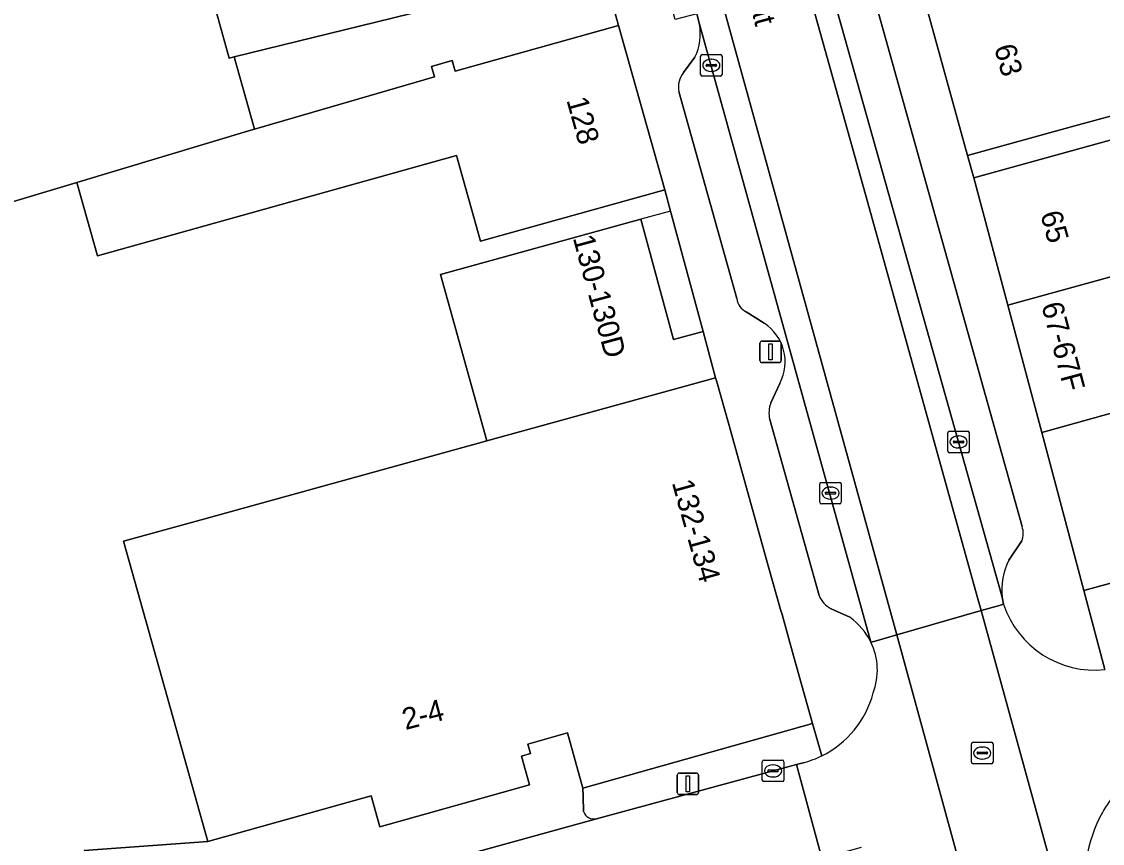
# Model space of a CAD drawing. Extents: x 159262 to 160143, y 383399 to 384319.
# Drawn here: x 159682.6 to 159732.8, y 383793.2 to 383831.5 of the extents above; entities that cross this region are included whole.
import ezdxf

# ---------------------------------------------------------------- set-up
doc = ezdxf.new("R2010")
doc.units = 0
for name, color, linetype in [('IMGEO_Erf', 7, 'Continuous'), ('IMGEO_Kolk', 7, 'Continuous'), ('IMGEO_Lichtmast', 7, 'Continuous'), ('IMGEO_Openbare_ruimte_label', 7, 'Continuous'), ('IMGEO_Pand', 7, 'Continuous'), ('IMGEO_Pand_nummerreeks', 7, 'Continuous'), ('IMGEO_Pand_overbouw', 7, 'Continuous'), ('IMGEO_Parkeervlak_open', 7, 'Continuous'), ('IMGEO_Rijbaan_lokaal_gesloten', 7, 'Continuous'), ('IMGEO_Rijbaan_lokaal_open', 7, 'Continuous'), ('IMGEO_Rioolput', 7, 'Continuous'), ('IMGEO_Voetpad_open', 7, 'Continuous')]:
    doc.layers.add(name, color=color, linetype=linetype)

msp = doc.modelspace()

# ---------------------------------------------------------------- linework, layer by layer
at = {"layer": 'IMGEO_Erf'}
for points in [[(159744.807, 383837.396), (159745.327, 383837.519), (159743.998, 383843.131), (159741.854, 383842.624), (159741.439, 383844.377), (159734.82, 383842.786), (159730.508, 383841.75), (159730.553, 383841.586), (159731.396, 383838.535), (159732.499, 383834.542), (159734.47, 383827.405), (159731.396, 383826.556), (159726.576, 383825.224), (159726.867, 383824.191), (159731.687, 383825.522), (159736.244, 383826.781), (159737.08, 383823.754), (159742.275, 383825.189), (159747.666, 383826.678), (159746.771, 383829.916), (159751.997, 383831.361), (159751.996, 383831.365), (159746.541, 383830.073)], [(159710.36, 383831.278), (159709.593, 383834.035), (159704.741, 383832.83), (159699.83, 383831.611), (159692.49, 383829.81), (159693.43, 383826.448), (159701.799, 383828.883), (159701.663, 383829.369), (159702.623, 383829.638), (159702.759, 383829.152)]]:
    msp.add_lwpolyline(points, close=True, dxfattribs=at)
msp.add_lwpolyline([(159685.525, 383792.915), (159691.271, 383793.323), (159689.921, 383798.138), (159687.355, 383807.293), (159690.674, 383808.211), (159703.846, 383811.853), (159704.237, 383811.961), (159702.085, 383819.687), (159711.388, 383822.264), (159712.904, 383816.665), (159714.284, 383817.039), (159712.767, 383822.646), (159712.499, 383823.634), (159703.938, 383821.239), (159702.822, 383825.228), (159686.141, 383820.558), (159685.184, 383823.977), (159678.238, 383821.896)], dxfattribs=at)
at = {"layer": 'IMGEO_Kolk'}
for p, q in [((159714.166, 383828.994), (159714.166, 383829.846)), ((159714.241, 383829.92), (159715.093, 383829.92)), ((159714.654, 383829.7), (159714.679, 383829.7)), ((159715.167, 383829.846), (159715.167, 383828.994)), ((159714.425, 383829.414), (159714.425, 383829.426)), ((159714.863, 383829.377), (159714.465, 383829.377)), ((159714.468, 383829.463), (159714.866, 383829.463)), ((159714.677, 383829.14), (159714.652, 383829.14)), ((159714.909, 383829.426), (159714.909, 383829.414)), ((159715.093, 383828.92), (159714.241, 383828.92)), ((159725.655, 383811.482), (159725.655, 383812.334)), ((159725.73, 383812.408), (159726.582, 383812.408)), ((159726.143, 383812.188), (159726.168, 383812.188)), ((159726.656, 383812.334), (159726.656, 383811.482)), ((159725.914, 383811.902), (159725.914, 383811.914)), ((159726.352, 383811.865), (159725.954, 383811.865)), ((159725.957, 383811.951), (159726.355, 383811.951)), ((159726.166, 383811.628), (159726.141, 383811.628)), ((159726.398, 383811.914), (159726.398, 383811.902)), ((159726.582, 383811.408), (159725.73, 383811.408)), ((159719.705, 383809.103), (159719.705, 383809.955)), ((159719.78, 383810.029), (159720.632, 383810.029)), ((159719.964, 383809.523), (159719.964, 383809.535)), ((159720.007, 383809.572), (159720.405, 383809.572)), ((159720.193, 383809.809), (159720.218, 383809.809)), ((159720.448, 383809.535), (159720.448, 383809.523)), ((159720.706, 383809.955), (159720.706, 383809.103)), ((159720.402, 383809.486), (159720.004, 383809.486)), ((159720.216, 383809.249), (159720.191, 383809.249)), ((159720.632, 383809.029), (159719.78, 383809.029)), ((159717.034, 383796.187), (159717.034, 383797.039)), ((159717.109, 383797.113), (159717.961, 383797.113)), ((159718.035, 383797.039), (159718.035, 383796.187)), ((159717.293, 383796.607), (159717.293, 383796.619)), ((159717.731, 383796.57), (159717.333, 383796.57)), ((159717.336, 383796.656), (159717.734, 383796.656)), ((159717.522, 383796.893), (159717.547, 383796.893)), ((159717.777, 383796.619), (159717.777, 383796.607)), ((159717.961, 383796.113), (159717.109, 383796.113)), ((159717.545, 383796.333), (159717.52, 383796.333))]:
    msp.add_line(p, q, dxfattribs=at)
for points in [[(159714.166, 383828.994), (159714.166, 383829.846)], [(159714.241, 383829.92), (159715.093, 383829.92)], [(159715.167, 383829.846), (159715.167, 383828.994)], [(159715.093, 383828.92), (159714.241, 383828.92)], [(159725.655, 383811.482), (159725.655, 383812.334)], [(159725.73, 383812.408), (159726.582, 383812.408)], [(159726.656, 383812.334), (159726.656, 383811.482)], [(159726.582, 383811.408), (159725.73, 383811.408)], [(159719.705, 383809.103), (159719.705, 383809.955)], [(159719.78, 383810.029), (159720.632, 383810.029)], [(159720.706, 383809.955), (159720.706, 383809.103)], [(159720.632, 383809.029), (159719.78, 383809.029)], [(159717.034, 383796.187), (159717.034, 383797.039)], [(159717.109, 383797.113), (159717.961, 383797.113)], [(159718.035, 383797.039), (159718.035, 383796.187)], [(159717.961, 383796.113), (159717.109, 383796.113)]]:
    msp.add_lwpolyline(points, dxfattribs=at)
for centre, radius, start, end in [((159714.243, 383829.844), 0.0765, 91.552, 178.448), ((159714.243, 383829.844), 0.0765, 91.552, 178.448), ((159715.091, 383829.844), 0.0765, 1.552, 88.448), ((159715.091, 383829.844), 0.0765, 1.552, 88.448), ((159714.465, 383829.423), 0.0403, 85.8775, 175.7526), ((159714.462, 383829.413), 0.0366, 178.938, 274.7102), ((159714.866, 383829.42), 0.043, 264.8664, 352.4533), ((159714.87, 383829.425), 0.0386, 1.7309, 96.639), ((159714.243, 383828.996), 0.0765, 181.552, 268.448), ((159714.243, 383828.996), 0.0765, 181.552, 268.448), ((159715.091, 383828.996), 0.0765, 271.552, 358.448), ((159715.091, 383828.996), 0.0765, 271.552, 358.448), ((159725.732, 383812.332), 0.0765, 91.552, 178.448), ((159725.732, 383812.332), 0.0765, 91.552, 178.448), ((159726.58, 383812.332), 0.0765, 1.552, 88.448), ((159726.58, 383812.332), 0.0765, 1.552, 88.448), ((159725.954, 383811.911), 0.0403, 85.8775, 175.7526), ((159725.951, 383811.901), 0.0366, 178.938, 274.7102), ((159726.355, 383811.908), 0.043, 264.8664, 352.4533), ((159726.359, 383811.913), 0.0386, 1.7309, 96.639), ((159725.732, 383811.484), 0.0765, 181.552, 268.448), ((159725.732, 383811.484), 0.0765, 181.552, 268.448), ((159726.58, 383811.484), 0.0765, 271.552, 358.448), ((159726.58, 383811.484), 0.0765, 271.552, 358.448), ((159719.782, 383809.953), 0.0765, 91.552, 178.448), ((159719.782, 383809.953), 0.0765, 91.552, 178.448), ((159720.004, 383809.532), 0.0403, 85.8775, 175.7526), ((159720.409, 383809.534), 0.0386, 1.7309, 96.639), ((159720.63, 383809.953), 0.0765, 1.552, 88.448), ((159720.63, 383809.953), 0.0765, 1.552, 88.448), ((159719.782, 383809.105), 0.0765, 181.552, 268.448), ((159719.782, 383809.105), 0.0765, 181.552, 268.448), ((159720.001, 383809.522), 0.0366, 178.938, 274.7102), ((159720.405, 383809.529), 0.043, 264.8664, 352.4533), ((159720.63, 383809.105), 0.0765, 271.552, 358.448), ((159720.63, 383809.105), 0.0765, 271.552, 358.448), ((159717.111, 383797.037), 0.0765, 91.552, 178.448), ((159717.111, 383797.037), 0.0765, 91.552, 178.448), ((159717.959, 383797.037), 0.0765, 1.552, 88.448), ((159717.959, 383797.037), 0.0765, 1.552, 88.448), ((159717.333, 383796.616), 0.0403, 85.8775, 175.7526), ((159717.33, 383796.606), 0.0366, 178.938, 274.7102), ((159717.734, 383796.613), 0.043, 264.8664, 352.4533), ((159717.738, 383796.618), 0.0386, 1.7309, 96.639), ((159717.111, 383796.189), 0.0765, 181.552, 268.448), ((159717.111, 383796.189), 0.0765, 181.552, 268.448), ((159717.959, 383796.189), 0.0765, 271.552, 358.448), ((159717.959, 383796.189), 0.0765, 271.552, 358.448)]:
    msp.add_arc(centre, radius, start, end, dxfattribs=at)
for centre, major_axis, ratio, start_param, end_param in [((159714.653, 383829.42), (-0.387, 0.002), 0.722429, 4.712389, 7.853982), ((159714.678, 383829.42), (-0.39, 0.002), 0.717154, 1.570796, 4.712389), ((159726.142, 383811.908), (-0.387, 0.002), 0.722429, 4.712389, 7.853982), ((159726.167, 383811.908), (-0.39, 0.002), 0.717154, 1.570796, 4.712389), ((159720.192, 383809.529), (-0.387, 0.002), 0.722429, 4.712389, 7.853982), ((159720.217, 383809.529), (-0.39, 0.002), 0.717154, 1.570796, 4.712389), ((159717.521, 383796.613), (-0.387, 0.002), 0.722429, 4.712389, 7.853982), ((159717.546, 383796.613), (-0.39, 0.002), 0.717154, 1.570796, 4.712389)]:
    msp.add_ellipse(centre, major_axis=major_axis, ratio=ratio, start_param=start_param, end_param=end_param, dxfattribs=at)
at = {"layer": 'IMGEO_Lichtmast'}
for p, q in [((159717.023, 383816.596), (159717.813, 383816.596)), ((159717.813, 383816.596), (159717.023, 383816.596)), ((159716.923, 383815.696), (159716.923, 383816.496)), ((159716.923, 383816.496), (159716.923, 383815.696)), ((159717.913, 383816.496), (159717.913, 383815.696)), ((159717.913, 383815.696), (159717.913, 383816.496)), ((159717.813, 383815.596), (159717.023, 383815.596)), ((159717.023, 383815.596), (159717.813, 383815.596)), ((159713.183, 383796.51), (159713.973, 383796.51)), ((159713.973, 383796.51), (159713.183, 383796.51)), ((159713.083, 383795.61), (159713.083, 383796.41)), ((159713.083, 383796.41), (159713.083, 383795.61)), ((159714.073, 383796.41), (159714.073, 383795.61)), ((159714.073, 383795.61), (159714.073, 383796.41)), ((159713.973, 383795.51), (159713.183, 383795.51)), ((159713.183, 383795.51), (159713.973, 383795.51))]:
    msp.add_line(p, q, dxfattribs=at)
for points in [[(159717.343, 383816.471), (159717.493, 383816.471), (159717.493, 383815.721), (159717.343, 383815.721), (159717.343, 383816.471)], [(159713.503, 383796.385), (159713.653, 383796.385), (159713.653, 383795.635), (159713.503, 383795.635), (159713.503, 383796.385)]]:
    msp.add_lwpolyline(points, dxfattribs=at)
for centre, start, end in [((159717.023, 383816.496), 90, 180), ((159717.023, 383816.496), 90, 180), ((159717.813, 383816.496), 0, 90), ((159717.813, 383816.496), 360, 90), ((159717.023, 383815.696), 180, 270), ((159717.023, 383815.696), 180, 270), ((159717.813, 383815.696), 270, 0), ((159717.813, 383815.696), 270, 0), ((159713.183, 383796.41), 90, 180), ((159713.183, 383796.41), 90, 180), ((159713.973, 383796.41), 0, 90), ((159713.973, 383796.41), 360, 90), ((159713.183, 383795.61), 180, 270), ((159713.183, 383795.61), 180, 270), ((159713.973, 383795.61), 270, 0), ((159713.973, 383795.61), 270, 0)]:
    msp.add_arc(centre, 0.1, start, end, dxfattribs=at)
at = {"layer": 'IMGEO_Pand'}
for points in [[(159709.593, 383834.035), (159708.453, 383838.151), (159691.259, 383833.389), (159692.266, 383829.755), (159692.49, 383829.81), (159699.83, 383831.611), (159704.741, 383832.83)], [(159692.49, 383829.81), (159692.266, 383829.755), (159691.259, 383833.389), (159690.228, 383837.112), (159671.389, 383830.081), (159672.718, 383826.073), (159674.477, 383820.769), (159678.014, 383821.829), (159678.238, 383821.896), (159685.184, 383823.977), (159693.271, 383826.402), (159693.43, 383826.448)], [(159724.606, 383832.359), (159726.576, 383825.224), (159731.396, 383826.556), (159734.47, 383827.405), (159732.499, 383834.542)], [(159710.36, 383831.278), (159702.759, 383829.152), (159702.623, 383829.638), (159701.663, 383829.369), (159701.799, 383828.883), (159693.43, 383826.448), (159693.271, 383826.402), (159685.184, 383823.977), (159686.141, 383820.558), (159702.822, 383825.228), (159703.938, 383821.239), (159712.499, 383823.634)], [(159736.244, 383826.781), (159731.687, 383825.522), (159726.867, 383824.191), (159728.446, 383818.261), (159743.073, 383822.303), (159747.164, 383823.434), (159752.377, 383824.875), (159752.504, 383824.91), (159752.041, 383826.793), (159752.9, 383828.036), (159751.997, 383831.361), (159746.771, 383829.916), (159747.666, 383826.678), (159742.275, 383825.189), (159737.08, 383823.754)], [(159743.579, 383819.246), (159747.985, 383820.462), (159747.164, 383823.434), (159743.073, 383822.303), (159728.446, 383818.261), (159730.019, 383812.354), (159739.926, 383815.112), (159744.381, 383816.342)], [(159704.237, 383811.961), (159714.864, 383814.896), (159714.284, 383817.039), (159712.904, 383816.665), (159711.388, 383822.264), (159702.085, 383819.687)], [(159754.001, 383818.999), (159744.381, 383816.342), (159739.926, 383815.112), (159730.019, 383812.354), (159731.977, 383805.001), (159756.052, 383811.573)], [(159704.237, 383811.961), (159703.846, 383811.853), (159690.674, 383808.211), (159687.355, 383807.293), (159689.921, 383798.138), (159691.271, 383793.323), (159698.855, 383795.45), (159699.259, 383794.011), (159706.224, 383795.964), (159705.849, 383797.304), (159706.262, 383797.42), (159706.138, 383797.863), (159707.977, 383798.378), (159708.694, 383795.816), (159719.374, 383798.81), (159718.488, 383801.969), (159717.951, 383803.885), (159717.886, 383804.116), (159717.346, 383806.042), (159715.457, 383812.782), (159714.917, 383814.708), (159714.864, 383814.896)]]:
    msp.add_lwpolyline(points, close=True, dxfattribs=at)
at = {"layer": 'IMGEO_Pand_overbouw'}
msp.add_lwpolyline([(159712.767, 383822.646), (159711.388, 383822.264), (159712.904, 383816.665), (159714.284, 383817.039)], close=True, dxfattribs=at)
at = {"layer": 'IMGEO_Parkeervlak_open'}
for points in [[(159714.707, 383852.607), (159728.186, 383804.687)], [(159729.106, 383807.972), (159717.244, 383850.415)], [(159722.085, 383802.594), (159714.111, 383831.335)], [(159713.907, 383829.807), (159713.374, 383829.084)], [(159713.155, 383828.204), (159715.856, 383818.572)], [(159716.29, 383817.955), (159717.117, 383817.433)], [(159717.844, 383814.632), (159717.425, 383813.726)], [(159717.378, 383812.949), (159719.671, 383804.775)], [(159728.49, 383806.409), (159729.091, 383807.31)], [(159720.234, 383804.153), (159721.102, 383803.754)], [(159708.729, 383794.723), (159708.706, 383795.428), (159708.694, 383795.816), (159707.977, 383798.378), (159706.138, 383797.863), (159706.262, 383797.42), (159705.849, 383797.304), (159706.224, 383795.964), (159699.259, 383794.011), (159698.855, 383795.45), (159691.271, 383793.323), (159685.525, 383792.915), (159685.75, 383790.301)], [(159700.756, 383792.007), (159709.323, 383794.391)]]:
    msp.add_lwpolyline(points, dxfattribs=at)
for centre, radius, start, end in [((159711.756, 383830.872), 2.4, 333.6621, 11.129), ((159714.187, 383828.414), 1.053, 140.5265, 191.5236), ((159716.627, 383818.653), 0.775, 186.01, 244.2353), ((159715.959, 383815.638), 2.137, 331.9228, 57.1774), ((159718.759, 383813.255), 1.414, 160.5639, 192.513), ((159728.308, 383807.659), 0.857, 335.9785, 21.4255), ((159731.102, 383805.06), 2.94, 152.6888, 187.2877), ((159720.765, 383805.2), 1.174, 201.2078, 243.0915), ((159719.371, 383801.291), 3.011, 25.6522, 54.9046), ((159709.202, 383794.872), 0.496, 197.455, 284.1414)]:
    msp.add_arc(centre, radius, start, end, dxfattribs=at)
at = {"layer": 'IMGEO_Rijbaan_lokaal_gesloten'}
msp.add_lwpolyline([(159709.785, 383864.699), (159708.764, 383864.216), (159708.937, 383863.868), (159710.1, 383861.24), (159711.952, 383856.587), (159713.287, 383853.098), (159715.182, 383847.196), (159721.943, 383823.027), (159727.025, 383804.717), (159727.204, 383804.067), (159728.052, 383804.311), (159728.244, 383804.366), (159728.186, 383804.687), (159714.707, 383852.607)], dxfattribs=at)
for points in [[(159715.182, 383847.196), (159713.287, 383853.098), (159711.952, 383856.587), (159710.1, 383861.24), (159708.937, 383863.868), (159708.764, 383864.216), (159705.244, 383862.233), (159706.265, 383860.082), (159707.471, 383857.325), (159708.591, 383854.481), (159709.839, 383851.121), (159710.744, 383848.148), (159711.433, 383845.865), (159712.467, 383842.16), (159714.576, 383834.49), (159721.898, 383807.995), (159723.281, 383802.938), (159727.204, 383804.067), (159727.025, 383804.717), (159721.943, 383823.027)], [(159706.265, 383860.082), (159705.244, 383862.233), (159704.181, 383861.634), (159706.685, 383855.589), (159708.592, 383850.816), (159709.061, 383849.377), (159709.653, 383847.35), (159712.914, 383835.686), (159712.955, 383835.566), (159713.987, 383831.822), (159714.111, 383831.335), (159722.085, 383802.594), (159722.277, 383802.649), (159723.281, 383802.938), (159721.898, 383807.995), (159714.576, 383834.49), (159712.467, 383842.16), (159711.433, 383845.865), (159710.744, 383848.148), (159709.839, 383851.121), (159708.591, 383854.481), (159707.471, 383857.325)]]:
    msp.add_lwpolyline(points, close=True, dxfattribs=at)
at = {"layer": 'IMGEO_Rijbaan_lokaal_open'}
msp.add_lwpolyline([(159731.232, 383789.416), (159727.204, 383804.067), (159723.281, 383802.938), (159727.293, 383788.274)], close=True, dxfattribs=at)
for points in [[(159728.244, 383804.366), (159728.052, 383804.311), (159727.204, 383804.067), (159731.232, 383789.416), (159732.309, 383789.728), (159732.252, 383789.966), (159732.185, 383790.247)], [(159723.281, 383802.938), (159722.277, 383802.649), (159722.085, 383802.594)], [(159725.377, 383790.507), (159725.442, 383790.084), (159725.5, 383789.707), (159726.07, 383787.919), (159727.293, 383788.274), (159723.281, 383802.938)], [(159718.998, 383797.011), (159718.621, 383796.909), (159719.796, 383792.553), (159721.639, 383793.07)], [(159705.506, 383788.589), (159710.41, 383789.957), (159712.347, 383790.554), (159718.506, 383792.191), (159719.796, 383792.553), (159718.621, 383796.909), (159709.323, 383794.391), (159700.756, 383792.007)]]:
    msp.add_lwpolyline(points, dxfattribs=at)
for centre, radius, start, end in [((159732.488, 383805.768), 4.47, 198.2818, 276.0096), ((159719.375, 383801.291), 3.007, 339.4678, 25.68), ((159717.794, 383801.398), 4.548, 296.0923, 345.2009), ((159717.812, 383801.336), 4.485, 285.3302, 296.223), ((159738.372, 383791.588), 6.339, 130.6508, 150.8031), ((159738.36, 383791.601), 6.322, 150.8508, 192.3646)]:
    msp.add_arc(centre, radius, start, end, dxfattribs=at)
at = {"layer": 'IMGEO_Rioolput'}
for p, q in [((159726.755, 383797.017), (159726.755, 383797.869)), ((159726.83, 383797.943), (159727.682, 383797.943)), ((159727.057, 383797.486), (159727.455, 383797.486)), ((159727.243, 383797.723), (159727.268, 383797.723)), ((159727.756, 383797.869), (159727.756, 383797.017)), ((159727.014, 383797.437), (159727.014, 383797.449)), ((159727.452, 383797.4), (159727.054, 383797.4)), ((159727.266, 383797.163), (159727.241, 383797.163)), ((159727.498, 383797.449), (159727.498, 383797.437)), ((159727.682, 383796.943), (159726.83, 383796.943))]:
    msp.add_line(p, q, dxfattribs=at)
for points in [[(159726.755, 383797.017), (159726.755, 383797.869)], [(159726.83, 383797.943), (159727.682, 383797.943)], [(159727.756, 383797.869), (159727.756, 383797.017)], [(159727.682, 383796.943), (159726.83, 383796.943)]]:
    msp.add_lwpolyline(points, dxfattribs=at)
for centre, radius, start, end in [((159726.832, 383797.867), 0.0765, 91.552, 178.448), ((159726.832, 383797.867), 0.0765, 91.552, 178.448), ((159727.054, 383797.446), 0.0403, 85.8775, 175.7526), ((159727.459, 383797.448), 0.0386, 1.7309, 96.639), ((159727.68, 383797.867), 0.0765, 1.552, 88.448), ((159727.68, 383797.867), 0.0765, 1.552, 88.448), ((159726.832, 383797.019), 0.0765, 181.552, 268.448), ((159726.832, 383797.019), 0.0765, 181.552, 268.448), ((159727.051, 383797.436), 0.0366, 178.938, 274.7102), ((159727.455, 383797.443), 0.043, 264.8664, 352.4533), ((159727.68, 383797.019), 0.0765, 271.552, 358.448), ((159727.68, 383797.019), 0.0765, 271.552, 358.448)]:
    msp.add_arc(centre, radius, start, end, dxfattribs=at)
for centre, major_axis, ratio, start_param, end_param in [((159727.242, 383797.443), (-0.387, 0.002), 0.722429, 4.712389, 7.853982), ((159727.267, 383797.443), (-0.39, 0.002), 0.717154, 1.570796, 4.712389)]:
    msp.add_ellipse(centre, major_axis=major_axis, ratio=ratio, start_param=start_param, end_param=end_param, dxfattribs=at)
at = {"layer": 'IMGEO_Voetpad_open'}
for points in [[(159730.019, 383812.354), (159728.446, 383818.261), (159726.867, 383824.191), (159726.576, 383825.224), (159724.606, 383832.359), (159722.636, 383839.492), (159722.354, 383840.513), (159721.703, 383842.87), (159721.214, 383844.648), (159720.571, 383847.005), (159720.089, 383848.771), (159719.446, 383851.131), (159719.214, 383851.98), (159721.039, 383852.483), (159720.384, 383854.855), (159718.524, 383854.342), (159718.089, 383855.916), (159717.178, 383859.787), (159714.985, 383867.735), (159713.23, 383866.732), (159711.292, 383865.659)], [(159704.181, 383861.634), (159702.237, 383860.416), (159701.669, 383860.236), (159704.79, 383850.419), (159706.919, 383843.724), (159707.313, 383842.267), (159708.453, 383838.151), (159709.593, 383834.035), (159710.36, 383831.278), (159712.499, 383823.634), (159712.767, 383822.646), (159714.284, 383817.039), (159714.864, 383814.896), (159714.917, 383814.708), (159715.457, 383812.782), (159717.346, 383806.042), (159717.886, 383804.116), (159717.951, 383803.885), (159718.488, 383801.969), (159719.374, 383798.81), (159719.794, 383797.313)], [(159717.244, 383850.415), (159729.106, 383807.972)], [(159714.111, 383831.335), (159713.987, 383831.822), (159712.984, 383831.546), (159711.952, 383835.29), (159712.955, 383835.566), (159712.914, 383835.686)], [(159713.374, 383829.084), (159713.907, 383829.807)], [(159715.856, 383818.572), (159713.155, 383828.204)], [(159807.933, 383821.6), (159809.783, 383822.128), (159811.373, 383822.538), (159810.41, 383826.285), (159798.168, 383822.992), (159783.539, 383819.032), (159782.255, 383818.684), (159776.639, 383817.16), (159771.151, 383815.672), (159765.66, 383814.182), (159760.083, 383812.67), (159756.052, 383811.573), (159731.977, 383805.001), (159732.956, 383801.323)], [(159717.117, 383817.433), (159716.29, 383817.955)], [(159717.425, 383813.726), (159717.844, 383814.632)], [(159719.671, 383804.775), (159717.378, 383812.949)], [(159732.956, 383801.323), (159731.977, 383805.001), (159730.019, 383812.354)], [(159729.091, 383807.31), (159728.49, 383806.409)], [(159728.186, 383804.687), (159728.244, 383804.366)], [(159721.102, 383803.754), (159720.234, 383804.153)], [(159719.794, 383797.313), (159719.374, 383798.81), (159708.694, 383795.816), (159708.706, 383795.428), (159708.729, 383794.723)], [(159718.621, 383796.909), (159718.998, 383797.011)], [(159709.323, 383794.391), (159718.621, 383796.909)]]:
    msp.add_lwpolyline(points, dxfattribs=at)
for centre, radius, start, end in [((159711.756, 383830.872), 2.4, 333.6621, 11.129), ((159714.187, 383828.414), 1.053, 140.5265, 191.5236), ((159716.627, 383818.653), 0.775, 186.01, 244.2353), ((159715.959, 383815.638), 2.137, 331.9228, 57.1774), ((159718.759, 383813.255), 1.414, 160.5639, 192.513), ((159728.308, 383807.659), 0.857, 335.9785, 21.4255), ((159731.102, 383805.06), 2.94, 152.6888, 187.2877), ((159720.765, 383805.2), 1.174, 201.2078, 243.0915), ((159732.488, 383805.768), 4.47, 198.2818, 276.0096), ((159719.371, 383801.291), 3.011, 25.6522, 54.9046), ((159719.375, 383801.291), 3.007, 339.4678, 25.68), ((159717.794, 383801.398), 4.548, 296.0923, 345.2009), ((159717.812, 383801.336), 4.485, 285.3302, 296.223), ((159738.372, 383791.588), 6.339, 130.6508, 150.8031), ((159709.202, 383794.872), 0.496, 197.455, 284.1414), ((159738.36, 383791.601), 6.322, 150.8508, 192.3646)]:
    msp.add_arc(centre, radius, start, end, dxfattribs=at)

# ---------------------------------------------------------------- texts
at = {"layer": 'IMGEO_Openbare_ruimte_label'}
msp.add_text('Schootsestraat', height=1, rotation=285.1345, dxfattribs=at).set_placement((159714.4, 383839.801))
at = {"layer": 'IMGEO_Pand_nummerreeks'}
for s, rotation, p in [('63', 285.4377, (159727.8, 383830.258)), ('128', 285.6358, (159707.925, 383827.808)), ('65', 285.4353, (159729.945, 383822.511)), ('130-130D', 285.1446, (159708.225, 383821.398)), ('67-67F', 284.9139, (159729.995, 383818.275)), ('132-134', 285.6588, (159712.825, 383810.021)), ('2-4', 14.6962, (159700.452, 383798.51))]:
    msp.add_text(s, height=1, rotation=rotation, dxfattribs=at).set_placement(p)

doc.saveas('drawing.dxf')
